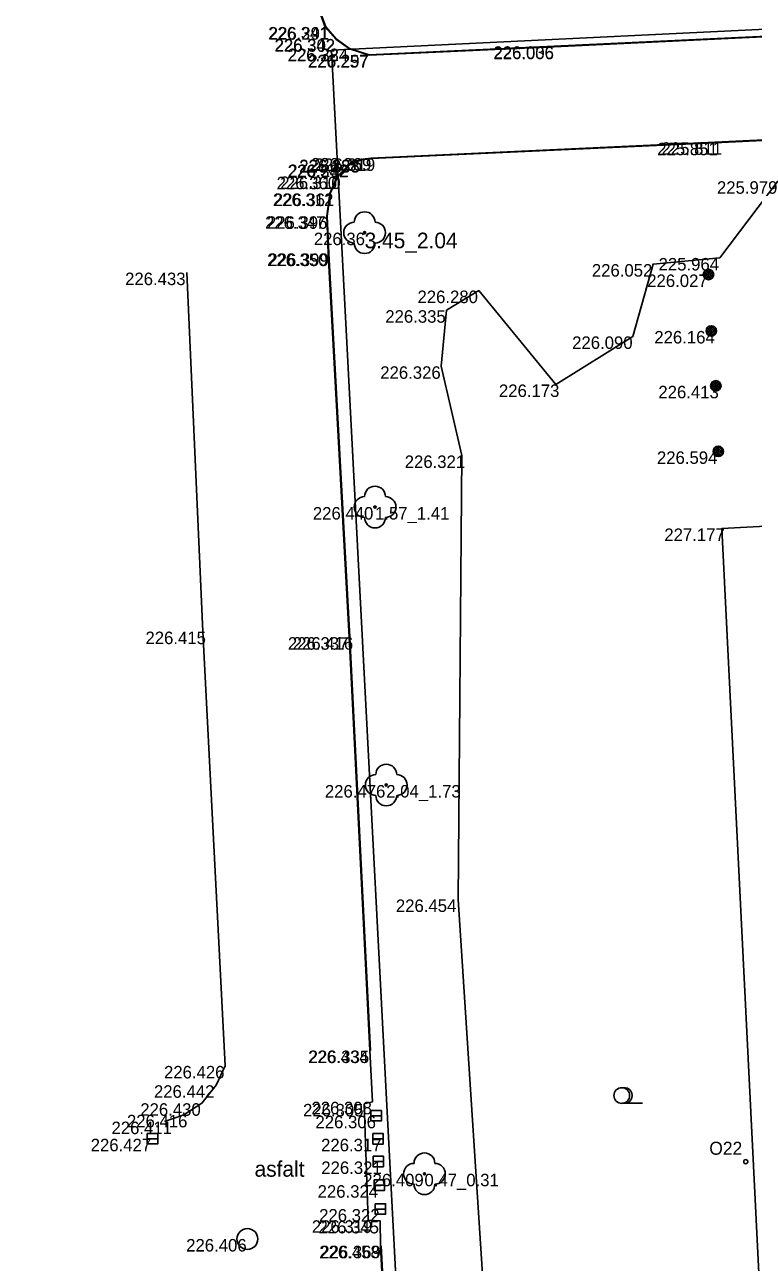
# Model space of a CAD drawing. Extents: x -599516 to -599132, y -1163668 to -1163119.
# Drawn here: x -599352.63 to -599335.16, y -1163632.79 to -1163603.09 of the extents above; entities that cross this region are included whole.
import ezdxf

# ---------------------------------------------------------------- set-up
doc = ezdxf.new("R2010")
doc.units = 0
for name, color, linetype in [('_ZEMERENI OBLAST', 7, 'Continuous'), ('Bod-oznac1', 7, 'Continuous'), ('Bod-vyska1', 7, 'Continuous'), ('Z_budovy-obvod', 7, 'Continuous'), ('Z_destove-svody-cislo-foto', 7, 'Continuous'), ('Z_destove-svody-obvod', 7, 'Continuous'), ('Z_kanalizace-znacky-sachta', 7, 'Continuous'), ('Z_kanalizace-znacky-vpust', 7, 'Continuous'), ('Z_komunikace', 7, 'Continuous'), ('Z_kultury-znacky', 7, 'Continuous'), ('Z_obvod-kmene-spodek-ve-vysce1_2m', 7, 'Continuous'), ('Z_popis-budov-povrchu', 7, 'Continuous'), ('Z_stromy-kere', 7, 'Continuous'), ('Z_vol-lin-obrubnik', 7, 'Continuous'), ('Z_zelen-obvod', 7, 'Continuous'), ('Z_znacky-ostatni-sloup-stozar', 7, 'Continuous')]:
    doc.layers.add(name, color=color, linetype=linetype)

msp = doc.modelspace()

# ---------------------------------------------------------------- linework, layer by layer
at = {"layer": '_ZEMERENI OBLAST'}
msp.add_lwpolyline([(-599497.946, -1163390.674), (-599491.96, -1163502.01), (-599489.976, -1163538.978), (-599287.834, -1163513.31), (-599283.12, -1163600.69), (-599345.275, -1163603.707), (-599342.31, -1163660.29), (-599277.306, -1163657.294), (-599220.632, -1163654.171)], dxfattribs=at)
at = {"layer": 'Bod-oznac1'}
for p, q in [((-599345.424, -1163603.153), (-599345.424, -1163603.153)), ((-599345.415, -1163603.148), (-599345.415, -1163603.148)), ((-599345.169, -1163603.442), (-599345.169, -1163603.442)), ((-599345.162, -1163603.435), (-599345.162, -1163603.435)), ((-599339.935, -1163603.612), (-599339.935, -1163603.612)), ((-599339.935, -1163603.622), (-599339.935, -1163603.622)), ((-599344.847, -1163603.675), (-599344.847, -1163603.675)), ((-599344.842, -1163603.666), (-599344.842, -1163603.666)), ((-599344.37, -1163603.824), (-599344.37, -1163603.824)), ((-599344.369, -1163603.814), (-599344.369, -1163603.814)), ((-599336.084, -1163605.914), (-599336.084, -1163605.914)), ((-599336.084, -1163605.924), (-599336.084, -1163605.924)), ((-599344.323, -1163606.292), (-599344.323, -1163606.292)), ((-599344.322, -1163606.302), (-599344.322, -1163606.302)), ((-599344.853, -1163606.448), (-599344.853, -1163606.448)), ((-599344.847, -1163606.456), (-599344.847, -1163606.456)), ((-599344.58, -1163606.331), (-599344.58, -1163606.331)), ((-599344.577, -1163606.341), (-599344.577, -1163606.341)), ((-599345.142, -1163606.736), (-599345.142, -1163606.736)), ((-599345.134, -1163606.742), (-599345.134, -1163606.742)), ((-599345.314, -1163607.142), (-599345.314, -1163607.142)), ((-599345.304, -1163607.145), (-599345.304, -1163607.145)), ((-599345.387, -1163607.691), (-599345.387, -1163607.691)), ((-599345.377, -1163607.691), (-599345.377, -1163607.691)), ((-599344.481, -1163608.083), (-599344.481, -1163608.083)), ((-599345.353, -1163608.584), (-599345.353, -1163608.584)), ((-599345.343, -1163608.584), (-599345.343, -1163608.584)), ((-599337.562, -1163608.838), (-599337.562, -1163608.838)), ((-599335.96, -1163608.691), (-599335.96, -1163608.691)), ((-599348.745, -1163609.042), (-599348.745, -1163609.042)), ((-599336.232, -1163609.087), (-599336.232, -1163609.087)), ((-599341.745, -1163609.473), (-599341.745, -1163609.473)), ((-599342.515, -1163609.944), (-599342.515, -1163609.944)), ((-599336.166, -1163610.442), (-599336.166, -1163610.442)), ((-599338.048, -1163610.572), (-599338.048, -1163610.572)), ((-599342.647, -1163611.29), (-599342.647, -1163611.29)), ((-599339.891, -1163611.726), (-599339.891, -1163611.726)), ((-599336.057, -1163611.758), (-599336.057, -1163611.758)), ((-599342.153, -1163613.43), (-599342.153, -1163613.43)), ((-599335.999, -1163613.331), (-599335.999, -1163613.331)), ((-599344.231, -1163614.667), (-599344.231, -1163614.667)), ((-599335.909, -1163615.181), (-599335.909, -1163615.181)), ((-599348.36, -1163617.656), (-599348.36, -1163617.656)), ((-599344.849, -1163617.79), (-599344.849, -1163617.79)), ((-599344.839, -1163617.789), (-599344.839, -1163617.789)), ((-599343.962, -1163621.337), (-599343.962, -1163621.337)), ((-599342.238, -1163624.083), (-599342.238, -1163624.083)), ((-599344.353, -1163627.708), (-599344.353, -1163627.708)), ((-599344.343, -1163627.708), (-599344.343, -1163627.708)), ((-599347.823, -1163628.077), (-599347.823, -1163628.077)), ((-599348.041, -1163628.541), (-599348.041, -1163628.541)), ((-599348.382, -1163628.973), (-599348.382, -1163628.973)), ((-599344.49, -1163628.988), (-599344.49, -1163628.988)), ((-599344.288, -1163628.937), (-599344.288, -1163628.937)), ((-599349.279, -1163629.414), (-599349.279, -1163629.414)), ((-599348.816, -1163629.251), (-599348.816, -1163629.251)), ((-599344.203, -1163629.273), (-599344.203, -1163629.273)), ((-599349.568, -1163629.825), (-599349.568, -1163629.825)), ((-599344.157, -1163629.826), (-599344.157, -1163629.826)), ((-599344.154, -1163630.37), (-599344.154, -1163630.37)), ((-599344.126, -1163630.939), (-599344.126, -1163630.939)), ((-599343.046, -1163630.665), (-599343.046, -1163630.665)), ((-599344.102, -1163631.511), (-599344.102, -1163631.511)), ((-599344.392, -1163631.781), (-599344.392, -1163631.781)), ((-599344.105, -1163631.795), (-599344.105, -1163631.795)), ((-599347.293, -1163632.23), (-599347.293, -1163632.23)), ((-599344.097, -1163632.392), (-599344.097, -1163632.392)), ((-599344.087, -1163632.391), (-599344.087, -1163632.391))]:
    msp.add_line(p, q, dxfattribs=at)
at = {"layer": 'Z_budovy-obvod'}
msp.add_lwpolyline([(-599332.121, -1163642.285), (-599333.373, -1163618.059), (-599333.488, -1163618.098), (-599333.58, -1163616.829), (-599333.511, -1163616.313), (-599333.281, -1163615.981), (-599332.982, -1163615.785), (-599332.61, -1163615.712), (-599330.195, -1163615.572), (-599329.891, -1163615.55), (-599329.891, -1163615.55), (-599329.343, -1163615.526), (-599329.361, -1163615.054), (-599329.381, -1163614.849), (-599329.742, -1163614.857), (-599335.909, -1163615.181), (-599334.708, -1163639.488)], dxfattribs=at)
at = {"layer": 'Z_destove-svody-obvod'}
msp.add_circle((-599335.338, -1163630.375), 0.05, dxfattribs=at)
at = {"layer": 'Z_kanalizace-znacky-sachta'}
msp.add_circle((-599347.293, -1163632.23), 0.25, dxfattribs=at)
at = {"layer": 'Z_kanalizace-znacky-vpust'}
for p, q in [((-599344.328, -1163629.273), (-599344.078, -1163629.273)), ((-599349.693, -1163629.825), (-599349.443, -1163629.825)), ((-599344.282, -1163629.826), (-599344.032, -1163629.826)), ((-599344.279, -1163630.37), (-599344.029, -1163630.37)), ((-599344.251, -1163630.939), (-599344.001, -1163630.939)), ((-599344.227, -1163631.511), (-599343.977, -1163631.511))]:
    msp.add_line(p, q, dxfattribs=at)
for points in [[(-599344.328, -1163629.148), (-599344.078, -1163629.148), (-599344.078, -1163629.398), (-599344.328, -1163629.398)], [(-599349.693, -1163629.7), (-599349.443, -1163629.7), (-599349.443, -1163629.95), (-599349.693, -1163629.95)], [(-599344.282, -1163629.701), (-599344.032, -1163629.701), (-599344.032, -1163629.951), (-599344.282, -1163629.951)], [(-599344.279, -1163630.245), (-599344.029, -1163630.245), (-599344.029, -1163630.495), (-599344.279, -1163630.495)], [(-599344.251, -1163630.814), (-599344.001, -1163630.814), (-599344.001, -1163631.064), (-599344.251, -1163631.064)], [(-599344.227, -1163631.386), (-599343.977, -1163631.386), (-599343.977, -1163631.636), (-599344.227, -1163631.636)]]:
    msp.add_lwpolyline(points, close=True, dxfattribs=at)
at = {"layer": 'Z_komunikace'}
for points in [[(-599288.943, -1163564.037), (-599286.808, -1163563.908), (-599286.064, -1163564.028), (-599285.495, -1163564.437), (-599285.129, -1163564.856), (-599284.942, -1163565.457), (-599284.68, -1163570.82), (-599284.188, -1163580.116), (-599283.788, -1163587.607), (-599283.371, -1163595.532), (-599283.084, -1163600.9), (-599292.893, -1163601.388), (-599302.213, -1163601.819), (-599312.231, -1163602.289), (-599321.615, -1163602.741), (-599330.58, -1163603.179), (-599339.935, -1163603.622), (-599344.37, -1163603.824), (-599344.847, -1163603.675), (-599345.169, -1163603.442), (-599345.424, -1163603.153), (-599345.642, -1163602.554)], [(-599345.353, -1163608.584), (-599345.387, -1163607.691), (-599345.314, -1163607.142), (-599345.142, -1163606.736), (-599344.853, -1163606.448), (-599344.58, -1163606.331), (-599344.323, -1163606.292), (-599336.084, -1163605.914), (-599327.306, -1163605.492), (-599318.84, -1163605.114), (-599308.976, -1163604.607), (-599299.837, -1163604.2), (-599291.444, -1163603.818), (-599287.438, -1163603.635), (-599287.263, -1163606.847)], [(-599345.353, -1163608.584), (-599344.849, -1163617.79), (-599344.353, -1163627.708), (-599344.288, -1163628.937), (-599344.49, -1163628.988), (-599344.392, -1163631.781), (-599344.105, -1163631.795), (-599344.097, -1163632.392), (-599343.633, -1163641.315), (-599343.153, -1163650.426), (-599342.893, -1163655.906)], [(-599348.745, -1163609.042), (-599348.36, -1163617.656), (-599347.823, -1163628.077), (-599348.041, -1163628.541), (-599348.382, -1163628.973), (-599348.816, -1163629.251), (-599349.279, -1163629.414)]]:
    msp.add_lwpolyline(points, dxfattribs=at)
at = {"layer": 'Z_kultury-znacky'}
msp.add_line((-599338.312, -1163628.974), (-599337.812, -1163628.974), dxfattribs=at)
msp.add_circle((-599338.312, -1163628.787), 0.188, dxfattribs=at)
msp.add_arc((-599338.249, -1163628.787), 0.188, 260.4059, 99.5941, dxfattribs=at)
at = {"layer": 'Z_stromy-kere'}
for centre in [(-599344.481, -1163608.083), (-599344.231, -1163614.667), (-599343.962, -1163621.337), (-599343.046, -1163630.665)]:
    msp.add_circle(centre, 0.025, dxfattribs=at)
for centre, start, end in [((-599344.481, -1163607.833), 0, 180), ((-599344.731, -1163608.083), 90, 270), ((-599344.231, -1163608.083), 270, 90), ((-599344.481, -1163608.333), 180, 0), ((-599344.231, -1163614.417), 0, 180), ((-599344.481, -1163614.667), 90, 270), ((-599343.981, -1163614.667), 270, 90), ((-599344.231, -1163614.917), 180, 0), ((-599343.962, -1163621.087), 0, 180), ((-599344.212, -1163621.337), 90, 270), ((-599343.712, -1163621.337), 270, 90), ((-599343.962, -1163621.587), 180, 0), ((-599343.046, -1163630.415), 0, 180), ((-599343.296, -1163630.665), 90, 270), ((-599342.796, -1163630.665), 270, 90), ((-599343.046, -1163630.915), 180, 0)]:
    msp.add_arc(centre, 0.25, start, end, dxfattribs=at)
at = {"layer": 'Z_vol-lin-obrubnik'}
for points in [[(-599283.095, -1163600.891), (-599292.893, -1163601.378), (-599302.213, -1163601.809), (-599312.231, -1163602.279), (-599321.615, -1163602.731), (-599330.58, -1163603.169), (-599339.935, -1163603.612), (-599344.369, -1163603.814), (-599344.842, -1163603.666), (-599345.162, -1163603.435), (-599345.415, -1163603.148), (-599345.633, -1163602.551)], [(-599287.438, -1163603.645), (-599291.444, -1163603.828), (-599299.837, -1163604.21), (-599308.976, -1163604.617), (-599318.84, -1163605.124), (-599327.306, -1163605.502), (-599336.084, -1163605.924), (-599344.322, -1163606.302), (-599344.577, -1163606.341), (-599344.847, -1163606.456), (-599345.134, -1163606.742), (-599345.304, -1163607.145), (-599345.377, -1163607.691), (-599345.343, -1163608.584), (-599344.839, -1163617.789), (-599344.343, -1163627.708)], [(-599284.674, -1163655.012), (-599289.818, -1163655.282), (-599296.755, -1163655.583), (-599304.606, -1163655.892), (-599310.246, -1163656.21), (-599320.043, -1163656.559), (-599324.318, -1163656.775), (-599332.425, -1163657.123), (-599337.317, -1163657.349), (-599341.294, -1163657.521), (-599341.698, -1163657.532), (-599342.109, -1163657.52), (-599342.508, -1163657.293), (-599342.725, -1163657.007), (-599342.857, -1163656.631), (-599342.883, -1163655.906), (-599343.143, -1163650.426), (-599343.623, -1163641.314), (-599344.087, -1163632.391)]]:
    msp.add_lwpolyline(points, dxfattribs=at)
at = {"layer": 'Z_zelen-obvod'}
for points in [[(-599326.121, -1163610.106), (-599329.518, -1163611.883), (-599329.976, -1163608.938), (-599330.808, -1163608.48), (-599332.5, -1163607.58), (-599334.569, -1163606.85), (-599335.96, -1163608.691)], [(-599340.549, -1163652.85), (-599341.022, -1163642.804), (-599342.238, -1163624.083), (-599342.153, -1163613.43), (-599342.647, -1163611.29), (-599342.515, -1163609.944), (-599341.745, -1163609.473), (-599339.891, -1163611.726), (-599338.048, -1163610.572), (-599337.562, -1163608.838), (-599335.96, -1163608.691)]]:
    msp.add_lwpolyline(points, dxfattribs=at)
at = {"layer": 'Z_znacky-ostatni-sloup-stozar'}
for centre, radius in [((-599336.232, -1163609.087), 0.125), ((-599336.232, -1163609.087), 0.09), ((-599336.232, -1163609.087), 0.055), ((-599336.232, -1163609.087), 0.02), ((-599336.166, -1163610.442), 0.125), ((-599336.166, -1163610.442), 0.09), ((-599336.166, -1163610.442), 0.055), ((-599336.166, -1163610.442), 0.02), ((-599336.057, -1163611.758), 0.125), ((-599336.057, -1163611.758), 0.09), ((-599336.057, -1163611.758), 0.055), ((-599336.057, -1163611.758), 0.02), ((-599335.999, -1163613.331), 0.125), ((-599335.999, -1163613.331), 0.09), ((-599335.999, -1163613.331), 0.055), ((-599335.999, -1163613.331), 0.02)]:
    msp.add_circle(centre, radius, dxfattribs=at)

# ---------------------------------------------------------------- texts
at = {"layer": 'Bod-vyska1'}
for s, p in [('226.341', (-599346.793, -1163603.448)), ('226.291', (-599346.779, -1163603.453)), ('226.342', (-599346.643, -1163603.735)), ('226.302', (-599346.637, -1163603.742)), ('226.036', (-599341.392, -1163603.912)), ('226.006', (-599341.39, -1163603.922)), ('226.284', (-599346.329, -1163603.975)), ('226.324', (-599346.324, -1163603.966)), ('226.257', (-599345.842, -1163604.124)), ('226.297', (-599345.83, -1163604.114)), ('225.851', (-599337.462, -1163606.224)), ('225.811', (-599337.358, -1163606.214)), ('226.269', (-599345.77, -1163606.592)), ('226.319', (-599345.677, -1163606.602)), ('226.342', (-599346.328, -1163606.756)), ('226.292', (-599346.312, -1163606.748)), ('226.288', (-599346.05, -1163606.631)), ('226.338', (-599346.047, -1163606.641)), ('226.360', (-599346.591, -1163607.042)), ('226.310', (-599346.506, -1163607.036)), ('225.979', (-599336.03, -1163607.15)), ('226.312', (-599346.68, -1163607.442)), ('226.361', (-599346.659, -1163607.445)), ('226.347', (-599346.87, -1163607.991)), ('226.396', (-599346.824, -1163607.991)), ('226.36', (-599345.7, -1163608.383)), ('226.350', (-599346.821, -1163608.884)), ('226.399', (-599346.79, -1163608.884)), ('226.052', (-599339.03, -1163609.138)), ('225.964', (-599337.43, -1163608.991)), ('226.433', (-599350.226, -1163609.342)), ('226.027', (-599337.702, -1163609.387)), ('226.280', (-599343.213, -1163609.773)), ('226.335', (-599343.985, -1163610.244)), ('226.164', (-599337.532, -1163610.742)), ('226.090', (-599339.503, -1163610.872)), ('226.326', (-599344.106, -1163611.59)), ('226.173', (-599341.259, -1163612.026)), ('226.413', (-599337.435, -1163612.058)), ('226.321', (-599343.519, -1163613.73)), ('226.594', (-599337.469, -1163613.631)), ('226.440', (-599345.722, -1163614.967)), ('227.177', (-599337.292, -1163615.481)), ('226.415', (-599349.738, -1163617.956)), ('226.337', (-599346.321, -1163618.09)), ('226.416', (-599346.205, -1163618.089)), ('226.476', (-599345.434, -1163621.637)), ('226.454', (-599343.731, -1163624.383)), ('226.434', (-599345.836, -1163628.008)), ('226.335', (-599345.823, -1163628.008)), ('226.426', (-599349.293, -1163628.377)), ('226.442', (-599349.534, -1163628.841)), ('226.430', (-599349.862, -1163629.273)), ('226.305', (-599345.958, -1163629.288)), ('226.308', (-599345.756, -1163629.237)), ('226.411', (-599350.553, -1163629.714)), ('226.416', (-599350.182, -1163629.551)), ('226.306', (-599345.66, -1163629.573)), ('226.427', (-599351.051, -1163630.125)), ('226.317', (-599345.525, -1163630.126)), ('226.321', (-599345.52, -1163630.67)), ('226.324', (-599345.608, -1163631.239)), ('226.409', (-599344.514, -1163630.965)), ('226.322', (-599345.572, -1163631.811)), ('226.319', (-599345.747, -1163632.081)), ('226.345', (-599345.586, -1163632.095)), ('226.406', (-599348.761, -1163632.53)), ('226.458', (-599345.568, -1163632.691)), ('226.369', (-599345.544, -1163632.692))]:
    msp.add_text(s, height=0.3, dxfattribs=at).set_placement(p)
at = {"layer": 'Z_destove-svody-cislo-foto'}
msp.add_text('O22', height=0.3125, dxfattribs=at).set_placement((-599336.213, -1163630.209))
at = {"layer": 'Z_obvod-kmene-spodek-ve-vysce1_2m'}
for s, height, p in [('3.45_2.04', 0.375, (-599344.481, -1163608.458)), ('1.57_1.41', 0.3, (-599344.231, -1163614.967)), ('2.04_1.73', 0.3, (-599343.962, -1163621.637)), ('0.47_0.31', 0.3, (-599343.046, -1163630.965))]:
    msp.add_text(s, height=height, dxfattribs=at).set_placement(p)
at = {"layer": 'Z_popis-budov-povrchu'}
msp.add_text('asfalt', height=0.375, dxfattribs=at).set_placement((-599347.121, -1163630.736))

doc.saveas('drawing.dxf')
